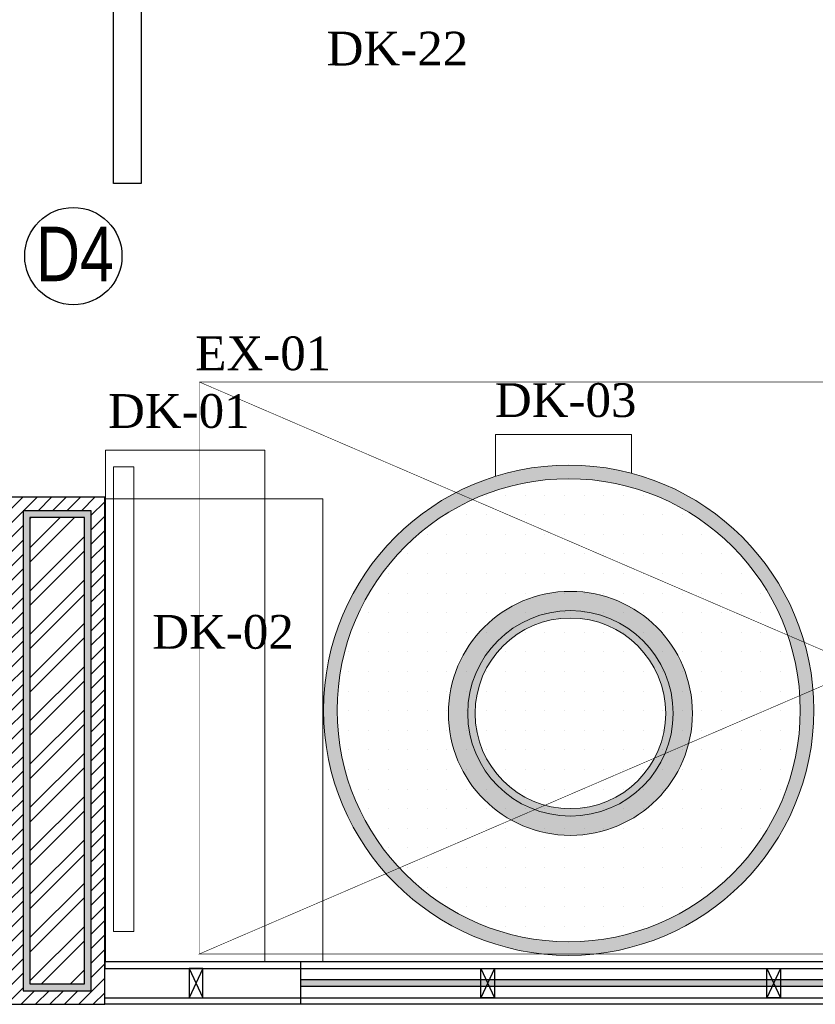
# Model space of a CAD drawing. Extents: x 3940905 to 4145695, y 925352 to 1109797.
# Tile 625 of 656: x 4032778 to 4034239, y 1094633 to 1096441. Entities that reach past the tile are written whole.
import ezdxf

# ---------------------------------------------------------------- set-up
doc = ezdxf.new("R2010")
doc.units = 0
doc.header["$LTSCALE"] = 750
doc.header["$MEASUREMENT"] = 0
doc.linetypes.add('DASHED', pattern=[0.75, 0.5, -0.25])
doc.layers.add('CIVIL WALLS', color=7, linetype='CONTINUOUS', lineweight=30)
doc.layers.add('CKD Equipments', color=252, linetype='CONTINUOUS', lineweight=0)
for name, color, linetype in [('CKD-Hood', 1, 'CONTINUOUS'), ('DOOR', 44, 'CONTINUOUS'), ('GLASS', 5, 'CONTINUOUS'), ('PARTITION', 16, 'CONTINUOUS'), ('PDF_A - TEXT', 7, 'CONTINUOUS'), ('S-Hatch_8', 7, 'CONTINUOUS')]:
    doc.layers.add(name, color=color, linetype=linetype)
doc.styles.add('ARA-30', font='arial.ttf', dxfattribs={"width": 0.8, "height": 150})
doc.styles.add('CKD_Dimension Text', font='BOOKOS.TTF')

msp = doc.modelspace()

# ---------------------------------------------------------------- hatches: boundary and pattern name
at = {"layer": 'CIVIL WALLS', "true_color": 0x136734}
h = msp.add_hatch(dxfattribs=at)
h.set_pattern_fill('AR-CONC', color=116, scale=3)
h.set_pattern_definition([(50, (55598.317, 54286.193), (21.51780548, -1.88256405), [2.25, -24.75]), (355, (55598.317, 54286.193), (-4.16254001, 22.56576401), [1.8, -19.8]), (100.45144446, (55600.11, 54286.036), (17.3552654, 20.68319973), [1.91220576, -21.03426336]), (46.1842, (55598.317, 54292.193), (32.01723992, -4.96557842), [3.375, -37.125]), (96.6356355, (55600.985, 54291.78), (28.03985837, 29.22355802), [2.86831026, -31.5514128]), (351.184164, (55598.317, 54292.193), (28.03985835, 29.223558), [2.7, -29.70000003]), (21, (55601.317, 54290.693), (17.90721156, -12.07856672), [2.25, -24.75]), (326, (55601.317, 54290.693), (7.29945996, 21.75450135), [1.8, -19.8]), (71.45144474, (55602.81, 54289.687), (25.2066713, 9.67593458), [1.9122057, -21.03426336]), (37.5, (55598.317, 54286.193), (0.36479566, 9.986815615), [0, -19.56, 0, -20.1, 0, -19.875]), (7.5, (55598.317, 54286.193), (7.892086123, 11.832351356), [0, -11.46, 0, -19.11, 0, -7.575]), (327.5, (55591.627, 54286.193), (16.014673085, -0.676646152), [0, -7.5, 0, -23.4, 0, -31.05]), (317.5, (55588.627, 54286.193), (17.49558508, 3.00314947), [0, -9.75, 0, -15.54, 0, -22.05])])
h.paths.add_polyline_path([(4036035.8, 1097319.3), (4036035.8, 1097207), (4032897.2, 1097207), (4032897.2, 1096501), (4032797.2, 1096501), (4032797.2, 1097307), (4035436.8, 1097307), (4035436.8, 1097319.5)])
h.paths.add_polyline_path([(4036035.8, 1097307), (4036035.8, 1097194.5), (4032909.7, 1097194.5), (4032909.7, 1096488.5), (4032784.7, 1096488.5), (4032784.7, 1097319.5), (4035556.8, 1097319.5), (4035556.8, 1097307)])
h.paths.add_polyline_path([(4032897.2, 1095527), (4032797.2, 1095527), (4032797.2, 1094670.8), (4032897.2, 1094670.8)], flags=16)
h.paths.add_polyline_path([(4032909.7, 1095539.5), (4032784.7, 1095539.5), (4032784.7, 1094658.3), (4032909.7, 1094658.3)])
at = {"layer": 'CKD Equipments', "ltscale": 0.25}
h = msp.add_hatch(color=42, dxfattribs=at)
h.dxf.hatch_style = 1
edge = h.paths.add_edge_path()
edge.add_arc((4033786.3, 1095173.2), 450, 0, 360)
edge = h.paths.add_edge_path(flags=16)
edge.add_arc((4033786.3, 1095173.2), 425, 0, 360)
at = {"layer": 'CKD Equipments', "true_color": 0xff0000}
h = msp.add_hatch(color=1, dxfattribs=at)
edge = h.paths.add_edge_path()
edge.add_arc((4033789.4, 1095167.5), 188.6, -270, 90, ccw=False)
edge = h.paths.add_edge_path()
edge.add_arc((4033789.4, 1095167.5), 175, -270, 90, ccw=False)
edge = h.paths.add_edge_path()
edge.add_arc((4033789.4, 1095167.5), 224, -270, 90, ccw=False)
edge = h.paths.add_edge_path()
edge.add_arc((4033789.4, 1095167.5), 175, -270, 90, ccw=False)
at = {"layer": 'CKD Equipments', "true_color": 0x636466}
h = msp.add_hatch(color=251, dxfattribs=at)
edge = h.paths.add_edge_path(flags=16)
edge.add_arc((4033789.4, 1095167.5), 175, -270, 90, ccw=False)
edge = h.paths.add_edge_path()
edge.add_arc((4033789.4, 1095167.5), 188.6, -270, 90, ccw=False)
at = {"layer": 'GLASS'}
h = msp.add_hatch(color=5, dxfattribs=at)
h.dxf.hatch_style = 1
h.paths.add_polyline_path([(4035436.8, 1094666.3), (4035436.8, 1094678.3), (4033294.2, 1094678.3), (4033294.2, 1094666.3)])
h.paths.add_polyline_path([(4035556.8, 1094678.3), (4035556.8, 1094666.3), (4035602.9, 1094666.3), (4035602.9, 1095108), (4036413.8, 1095108), (4036413.8, 1094666.3), (4038244.9, 1094666.3), (4038245.1, 1095146.5), (4039035.8, 1095146.5), (4039035.8, 1095158.5), (4038233.1, 1095158.5), (4038232.9, 1094678.3), (4036425.8, 1094678.3), (4036425.8, 1095120), (4035590.9, 1095120), (4035590.9, 1094678.3)])
at = {"layer": 'S-Hatch_8'}
h = msp.add_hatch(dxfattribs=at)
h.set_pattern_fill('ANSI31', color=6, scale=150)
h.set_pattern_definition([(45, (55598.317, 54286.193), (-13.25825215, 13.25825215), [])])
h.paths.add_polyline_path([(4032909.7, 1095539.5), (4032784.7, 1095539.5), (4032784.7, 1094658.3), (4032909.7, 1094658.3)], flags=16)
h.paths.add_polyline_path([(4032934.7, 1095564.5), (4032759.7, 1095564.5), (4032759.7, 1094633.3), (4032934.7, 1094633.3)])
h.paths.add_polyline_path([(4036035.8, 1097319.5), (4036035.8, 1097194.5), (4032909.7, 1097194.5), (4032909.7, 1096488.5), (4032784.7, 1096488.5), (4032784.7, 1097319.5)], flags=16)
h.paths.add_polyline_path([(4039335.7, 1096589), (4040987, 1096589), (4040987, 1096464), (4039335.7, 1096464)], flags=17)
h.paths.add_polyline_path([(4039335.7, 1096614), (4041012, 1096614), (4041012, 1096439), (4039335.7, 1096439)])
h.paths.add_polyline_path([(4040862, 1095258.7), (4040862, 1095689), (4040987, 1095689), (4040987, 1095258.7), (4042012, 1095258.7), (4042012, 1095133.6), (4039635.8, 1095133.6), (4039635.8, 1095258.7)], flags=16)
h.paths.add_polyline_path([(4040837, 1095283.6), (4040837, 1095689), (4041012, 1095689), (4041012, 1095283.6), (4042037, 1095283.6), (4042037, 1095108.6), (4039635.8, 1095108.6), (4039635.8, 1095283.6)])
h.paths.add_polyline_path([(4044826.6, 1095744.1), (4044825.1, 1098019.7), (4044714.1, 1098019.4), (4044714.1, 1096994.4), (4043387, 1096994.4), (4043387, 1098078.4), (4043262, 1098078.4), (4043262, 1094831.4), (4043387, 1094831.4), (4043387, 1096869.4), (4044714.1, 1096869.4), (4044714.1, 1095868.9), (4044186.9, 1095868.9), (4044186.9, 1095743.9)], flags=17)
h.paths.add_polyline_path([(4044825, 1098044.4), (4044689.1, 1098044.4), (4044689.1, 1097019.4), (4043412, 1097019.4), (4043412, 1098103.4), (4043237, 1098103.4), (4043237, 1094806.4), (4043412, 1094806.4), (4043412, 1096844.4), (4044689.1, 1096844.4), (4044689.1, 1095893.9), (4044161.9, 1095893.9), (4044161.9, 1095718.9), (4044826.6, 1095719.4)])
h.paths.add_polyline_path([(4043387, 1099092.3), (4043753.6, 1099092.3), (4043753.6, 1099217.3), (4043263.4, 1099217.3), (4043263.4, 1098878.4), (4043387, 1098878.4)], flags=16)
h.paths.add_polyline_path([(4043412, 1099067.3), (4043753.6, 1099067.3), (4043753.6, 1099242.3), (4043236.9, 1099242.3), (4043237, 1098853.4), (4043412, 1098853.4)])
h.paths.add_polyline_path([(4041381.5, 1099092.3), (4041381.5, 1102053.4), (4041506.5, 1102053.4), (4041506.5, 1099217.3), (4042311.1, 1099217.3), (4042311.1, 1099092.3)], flags=16)
h.paths.add_polyline_path([(4041356.5, 1099067.3), (4041356.5, 1102078.4), (4041531.5, 1102078.4), (4041531.5, 1099242.3), (4042336.1, 1099242.3), (4042336.1, 1099067.3)])
h.paths.add_polyline_path([(4035556.8, 1097344.5), (4035556.8, 1097319.5), (4035436.8, 1097319.5), (4035436.8, 1097344.5), (4032759.7, 1097344.5), (4032759.7, 1096463.5), (4032934.7, 1096463.5), (4032934.7, 1097169.5), (4036035.8, 1097168.9), (4036035.8, 1097344.5)])
at = {"layer": 'S-Hatch_8', "true_color": 0x636466}
h = msp.add_hatch(dxfattribs=at)
h.set_pattern_fill('ANSI32', color=251, scale=150)
h.set_pattern_definition([(45, (55598.317, 54286.193), (-39.77475644, 39.77475644), []), (45, (55624.834, 54286.193), (-39.77475644, 39.77475644), [])])
h.paths.add_polyline_path([(4032897.2, 1095527), (4032797.2, 1095527), (4032797.2, 1094670.8), (4032897.2, 1094670.8)])

# ---------------------------------------------------------------- linework, layer by layer
at = {"layer": 'CIVIL WALLS', "color": 6, "elevation": -7.6}
msp.add_lwpolyline([(4032934.7, 1095564.5), (4032759.7, 1095564.5), (4032759.7, 1094633.3), (4032934.7, 1094633.3)], close=True, dxfattribs=at)
at = {"layer": 'CIVIL WALLS', "color": 116, "true_color": 0x136734, "elevation": -7.6}
msp.add_lwpolyline([(4032909.7, 1095539.5), (4032784.7, 1095539.5), (4032784.7, 1094658.3), (4032909.7, 1094658.3)], close=True, dxfattribs=at)
at = {"layer": 'CIVIL WALLS', "elevation": -7.6}
msp.add_lwpolyline([(4032897.2, 1095527), (4032797.2, 1095527), (4032797.2, 1094670.8), (4032897.2, 1094670.8)], close=True, dxfattribs=at)
at = {"layer": 'CKD Equipments'}
for p, q in [((4033652, 1095602.7, -7.6), (4033652, 1095679.5, -7.6)), ((4033652, 1095679.5, -7.6), (4033901.7, 1095679.5, -7.6)), ((4033901.7, 1095679.5, -7.6), (4033901.7, 1095608.2, -7.6)), ((4032934.7, 1095561.2, -7.6), (4032934.7, 1094711.2, -7.6)), ((4033334.7, 1095561.2, -7.6), (4032934.7, 1095561.2, -7.6)), ((4033334.7, 1094711.2, -7.6), (4033334.7, 1095561.2, -7.6)), ((4032934.7, 1094711.2, -7.6), (4033334.7, 1094711.2, -7.6))]:
    msp.add_line(p, q, dxfattribs=at)
at = {"layer": 'CKD Equipments', "color": 74}
for p, q in [((4032936.1, 1094711.2, -7.6), (4032936.1, 1095650.5, -7.6)), ((4032936.1, 1095650.5, -7.6), (4033228.7, 1095650.5, -7.6)), ((4033228.7, 1095650.5, -7.6), (4033228.7, 1094711.2, -7.6)), ((4032950.9, 1095620, -7.6), (4032950.9, 1094766.7, -7.6)), ((4032988, 1095620, -7.6), (4032950.9, 1095620, -7.6)), ((4032988, 1094766.7, -7.6), (4032988, 1095620, -7.6)), ((4032950.9, 1094766.7, -7.6), (4032988, 1094766.7, -7.6)), ((4033228.7, 1094711.2, -7.6), (4032936.1, 1094711.2, -7.6))]:
    msp.add_line(p, q, dxfattribs=at)
at = {"layer": 'CKD Equipments', "color": 7, "linetype": 'Continuous'}
for p, q in [((4033634.7, 1095568.3, -7.6), (4033634.7, 1095568.3, -7.6)), ((4033670.7, 1095568.3, -7.6), (4033670.7, 1095568.3, -7.6)), ((4033706.7, 1095568.3, -7.6), (4033706.7, 1095568.3, -7.6)), ((4033742.7, 1095568.3, -7.6), (4033742.7, 1095568.3, -7.6)), ((4033778.7, 1095568.3, -7.6), (4033778.7, 1095568.3, -7.6)), ((4033814.7, 1095568.3, -7.6), (4033814.7, 1095568.3, -7.6)), ((4033850.7, 1095568.3, -7.6), (4033850.7, 1095568.3, -7.6)), ((4033886.7, 1095568.3, -7.6), (4033886.7, 1095568.3, -7.6)), ((4033922.7, 1095568.3, -7.6), (4033922.7, 1095568.3, -7.6)), ((4033562.7, 1095532.3, -7.6), (4033562.7, 1095532.3, -7.6)), ((4033598.7, 1095532.3, -7.6), (4033598.7, 1095532.3, -7.6)), ((4033634.7, 1095532.3, -7.6), (4033634.7, 1095532.3, -7.6)), ((4033670.7, 1095532.3, -7.6), (4033670.7, 1095532.3, -7.6)), ((4033706.7, 1095532.3, -7.6), (4033706.7, 1095532.3, -7.6)), ((4033742.7, 1095532.3, -7.6), (4033742.7, 1095532.3, -7.6)), ((4033778.7, 1095532.3, -7.6), (4033778.7, 1095532.3, -7.6)), ((4033814.7, 1095532.3, -7.6), (4033814.7, 1095532.3, -7.6)), ((4033850.7, 1095532.3, -7.6), (4033850.7, 1095532.3, -7.6)), ((4033886.7, 1095532.3, -7.6), (4033886.7, 1095532.3, -7.6)), ((4033922.7, 1095532.3, -7.6), (4033922.7, 1095532.3, -7.6)), ((4033958.7, 1095532.3, -7.6), (4033958.7, 1095532.3, -7.6)), ((4033994.7, 1095532.3, -7.6), (4033994.7, 1095532.3, -7.6)), ((4033526.7, 1095496.3, -7.6), (4033526.7, 1095496.3, -7.6)), ((4033562.7, 1095496.3, -7.6), (4033562.7, 1095496.3, -7.6)), ((4033598.7, 1095496.3, -7.6), (4033598.7, 1095496.3, -7.6)), ((4033634.7, 1095496.3, -7.6), (4033634.7, 1095496.3, -7.6)), ((4033670.7, 1095496.3, -7.6), (4033670.7, 1095496.3, -7.6)), ((4033706.7, 1095496.3, -7.6), (4033706.7, 1095496.3, -7.6)), ((4033742.7, 1095496.3, -7.6), (4033742.7, 1095496.3, -7.6)), ((4033778.7, 1095496.3, -7.6), (4033778.7, 1095496.3, -7.6)), ((4033814.7, 1095496.3, -7.6), (4033814.7, 1095496.3, -7.6)), ((4033850.7, 1095496.3, -7.6), (4033850.7, 1095496.3, -7.6)), ((4033886.7, 1095496.3, -7.6), (4033886.7, 1095496.3, -7.6)), ((4033922.7, 1095496.3, -7.6), (4033922.7, 1095496.3, -7.6)), ((4033958.7, 1095496.3, -7.6), (4033958.7, 1095496.3, -7.6)), ((4033994.7, 1095496.3, -7.6), (4033994.7, 1095496.3, -7.6)), ((4034030.7, 1095496.3, -7.6), (4034030.7, 1095496.3, -7.6)), ((4033490.7, 1095460.3, -7.6), (4033490.7, 1095460.3, -7.6)), ((4033526.7, 1095460.3, -7.6), (4033526.7, 1095460.3, -7.6)), ((4033562.7, 1095460.3, -7.6), (4033562.7, 1095460.3, -7.6)), ((4033598.7, 1095460.3, -7.6), (4033598.7, 1095460.3, -7.6)), ((4033634.7, 1095460.3, -7.6), (4033634.7, 1095460.3, -7.6)), ((4033670.7, 1095460.3, -7.6), (4033670.7, 1095460.3, -7.6)), ((4033706.7, 1095460.3, -7.6), (4033706.7, 1095460.3, -7.6)), ((4033742.7, 1095460.3, -7.6), (4033742.7, 1095460.3, -7.6)), ((4033778.7, 1095460.3, -7.6), (4033778.7, 1095460.3, -7.6)), ((4033814.7, 1095460.3, -7.6), (4033814.7, 1095460.3, -7.6)), ((4033850.7, 1095460.3, -7.6), (4033850.7, 1095460.3, -7.6)), ((4033886.7, 1095460.3, -7.6), (4033886.7, 1095460.3, -7.6)), ((4033922.7, 1095460.3, -7.6), (4033922.7, 1095460.3, -7.6)), ((4033958.7, 1095460.3, -7.6), (4033958.7, 1095460.3, -7.6)), ((4033994.7, 1095460.3, -7.6), (4033994.7, 1095460.3, -7.6)), ((4034030.7, 1095460.3, -7.6), (4034030.7, 1095460.3, -7.6)), ((4034066.7, 1095460.3, -7.6), (4034066.7, 1095460.3, -7.6)), ((4033454.7, 1095424.3, -7.6), (4033454.7, 1095424.3, -7.6)), ((4033490.7, 1095424.3, -7.6), (4033490.7, 1095424.3, -7.6)), ((4033526.7, 1095424.3, -7.6), (4033526.7, 1095424.3, -7.6)), ((4033562.7, 1095424.3, -7.6), (4033562.7, 1095424.3, -7.6)), ((4033598.7, 1095424.3, -7.6), (4033598.7, 1095424.3, -7.6)), ((4033634.7, 1095424.3, -7.6), (4033634.7, 1095424.3, -7.6)), ((4033670.7, 1095424.3, -7.6), (4033670.7, 1095424.3, -7.6)), ((4033706.7, 1095424.3, -7.6), (4033706.7, 1095424.3, -7.6)), ((4033742.7, 1095424.3, -7.6), (4033742.7, 1095424.3, -7.6)), ((4033778.7, 1095424.3, -7.6), (4033778.7, 1095424.3, -7.6)), ((4033814.7, 1095424.3, -7.6), (4033814.7, 1095424.3, -7.6)), ((4033850.7, 1095424.3, -7.6), (4033850.7, 1095424.3, -7.6)), ((4033886.7, 1095424.3, -7.6), (4033886.7, 1095424.3, -7.6)), ((4033922.7, 1095424.3, -7.6), (4033922.7, 1095424.3, -7.6)), ((4033958.7, 1095424.3, -7.6), (4033958.7, 1095424.3, -7.6)), ((4033994.7, 1095424.3, -7.6), (4033994.7, 1095424.3, -7.6)), ((4034030.7, 1095424.3, -7.6), (4034030.7, 1095424.3, -7.6)), ((4034066.7, 1095424.3, -7.6), (4034066.7, 1095424.3, -7.6)), ((4034102.7, 1095424.3, -7.6), (4034102.7, 1095424.3, -7.6)), ((4033454.7, 1095388.3, -7.6), (4033454.7, 1095388.3, -7.6)), ((4033490.7, 1095388.3, -7.6), (4033490.7, 1095388.3, -7.6)), ((4033526.7, 1095388.3, -7.6), (4033526.7, 1095388.3, -7.6)), ((4033562.7, 1095388.3, -7.6), (4033562.7, 1095388.3, -7.6)), ((4033598.7, 1095388.3, -7.6), (4033598.7, 1095388.3, -7.6)), ((4033634.7, 1095388.3, -7.6), (4033634.7, 1095388.3, -7.6)), ((4033670.7, 1095388.3, -7.6), (4033670.7, 1095388.3, -7.6)), ((4033706.7, 1095388.3, -7.6), (4033706.7, 1095388.3, -7.6)), ((4033742.7, 1095388.3, -7.6), (4033742.7, 1095388.3, -7.6)), ((4033778.7, 1095388.3, -7.6), (4033778.7, 1095388.3, -7.6)), ((4033814.7, 1095388.3, -7.6), (4033814.7, 1095388.3, -7.6)), ((4033850.7, 1095388.3, -7.6), (4033850.7, 1095388.3, -7.6)), ((4033886.7, 1095388.3, -7.6), (4033886.7, 1095388.3, -7.6)), ((4033922.7, 1095388.3, -7.6), (4033922.7, 1095388.3, -7.6)), ((4033958.7, 1095388.3, -7.6), (4033958.7, 1095388.3, -7.6)), ((4033994.7, 1095388.3, -7.6), (4033994.7, 1095388.3, -7.6)), ((4034030.7, 1095388.3, -7.6), (4034030.7, 1095388.3, -7.6)), ((4034066.7, 1095388.3, -7.6), (4034066.7, 1095388.3, -7.6)), ((4034102.7, 1095388.3, -7.6), (4034102.7, 1095388.3, -7.6)), ((4034138.7, 1095388.3, -7.6), (4034138.7, 1095388.3, -7.6)), ((4033418.7, 1095352.3, -7.6), (4033418.7, 1095352.3, -7.6)), ((4033454.7, 1095352.3, -7.6), (4033454.7, 1095352.3, -7.6)), ((4033490.7, 1095352.3, -7.6), (4033490.7, 1095352.3, -7.6)), ((4033526.7, 1095352.3, -7.6), (4033526.7, 1095352.3, -7.6)), ((4033562.7, 1095352.3, -7.6), (4033562.7, 1095352.3, -7.6)), ((4033598.7, 1095352.3, -7.6), (4033598.7, 1095352.3, -7.6)), ((4033634.7, 1095352.3, -7.6), (4033634.7, 1095352.3, -7.6)), ((4033670.7, 1095352.3, -7.6), (4033670.7, 1095352.3, -7.6)), ((4033706.7, 1095352.3, -7.6), (4033706.7, 1095352.3, -7.6)), ((4033742.7, 1095352.3, -7.6), (4033742.7, 1095352.3, -7.6)), ((4033778.7, 1095352.3, -7.6), (4033778.7, 1095352.3, -7.6)), ((4033814.7, 1095352.3, -7.6), (4033814.7, 1095352.3, -7.6)), ((4033850.7, 1095352.3, -7.6), (4033850.7, 1095352.3, -7.6)), ((4033886.7, 1095352.3, -7.6), (4033886.7, 1095352.3, -7.6)), ((4033922.7, 1095352.3, -7.6), (4033922.7, 1095352.3, -7.6)), ((4033958.7, 1095352.3, -7.6), (4033958.7, 1095352.3, -7.6)), ((4033994.7, 1095352.3, -7.6), (4033994.7, 1095352.3, -7.6)), ((4034030.7, 1095352.3, -7.6), (4034030.7, 1095352.3, -7.6)), ((4034066.7, 1095352.3, -7.6), (4034066.7, 1095352.3, -7.6)), ((4034102.7, 1095352.3, -7.6), (4034102.7, 1095352.3, -7.6)), ((4034138.7, 1095352.3, -7.6), (4034138.7, 1095352.3, -7.6)), ((4033418.7, 1095316.3, -7.6), (4033418.7, 1095316.3, -7.6)), ((4033454.7, 1095316.3, -7.6), (4033454.7, 1095316.3, -7.6)), ((4033490.7, 1095316.3, -7.6), (4033490.7, 1095316.3, -7.6)), ((4033526.7, 1095316.3, -7.6), (4033526.7, 1095316.3, -7.6)), ((4033562.7, 1095316.3, -7.6), (4033562.7, 1095316.3, -7.6)), ((4033598.7, 1095316.3, -7.6), (4033598.7, 1095316.3, -7.6)), ((4033634.7, 1095316.3, -7.6), (4033634.7, 1095316.3, -7.6)), ((4033670.7, 1095316.3, -7.6), (4033670.7, 1095316.3, -7.6)), ((4033706.7, 1095316.3, -7.6), (4033706.7, 1095316.3, -7.6)), ((4033742.7, 1095316.3, -7.6), (4033742.7, 1095316.3, -7.6)), ((4033778.7, 1095316.3, -7.6), (4033778.7, 1095316.3, -7.6)), ((4033814.7, 1095316.3, -7.6), (4033814.7, 1095316.3, -7.6)), ((4033850.7, 1095316.3, -7.6), (4033850.7, 1095316.3, -7.6)), ((4033886.7, 1095316.3, -7.6), (4033886.7, 1095316.3, -7.6)), ((4033922.7, 1095316.3, -7.6), (4033922.7, 1095316.3, -7.6)), ((4033958.7, 1095316.3, -7.6), (4033958.7, 1095316.3, -7.6)), ((4033994.7, 1095316.3, -7.6), (4033994.7, 1095316.3, -7.6)), ((4034030.7, 1095316.3, -7.6), (4034030.7, 1095316.3, -7.6)), ((4034066.7, 1095316.3, -7.6), (4034066.7, 1095316.3, -7.6)), ((4034102.7, 1095316.3, -7.6), (4034102.7, 1095316.3, -7.6)), ((4034138.7, 1095316.3, -7.6), (4034138.7, 1095316.3, -7.6)), ((4034174.7, 1095316.3, -7.6), (4034174.7, 1095316.3, -7.6)), ((4033382.7, 1095280.3, -7.6), (4033382.7, 1095280.3, -7.6)), ((4033418.7, 1095280.3, -7.6), (4033418.7, 1095280.3, -7.6)), ((4033454.7, 1095280.3, -7.6), (4033454.7, 1095280.3, -7.6)), ((4033490.7, 1095280.3, -7.6), (4033490.7, 1095280.3, -7.6)), ((4033526.7, 1095280.3, -7.6), (4033526.7, 1095280.3, -7.6)), ((4033562.7, 1095280.3, -7.6), (4033562.7, 1095280.3, -7.6)), ((4033598.7, 1095280.3, -7.6), (4033598.7, 1095280.3, -7.6)), ((4033634.7, 1095280.3, -7.6), (4033634.7, 1095280.3, -7.6)), ((4033670.7, 1095280.3, -7.6), (4033670.7, 1095280.3, -7.6)), ((4033706.7, 1095280.3, -7.6), (4033706.7, 1095280.3, -7.6)), ((4033742.7, 1095280.3, -7.6), (4033742.7, 1095280.3, -7.6)), ((4033778.7, 1095280.3, -7.6), (4033778.7, 1095280.3, -7.6)), ((4033814.7, 1095280.3, -7.6), (4033814.7, 1095280.3, -7.6)), ((4033850.7, 1095280.3, -7.6), (4033850.7, 1095280.3, -7.6)), ((4033886.7, 1095280.3, -7.6), (4033886.7, 1095280.3, -7.6)), ((4033922.7, 1095280.3, -7.6), (4033922.7, 1095280.3, -7.6)), ((4033958.7, 1095280.3, -7.6), (4033958.7, 1095280.3, -7.6)), ((4033994.7, 1095280.3, -7.6), (4033994.7, 1095280.3, -7.6)), ((4034030.7, 1095280.3, -7.6), (4034030.7, 1095280.3, -7.6)), ((4034066.7, 1095280.3, -7.6), (4034066.7, 1095280.3, -7.6)), ((4034102.7, 1095280.3, -7.6), (4034102.7, 1095280.3, -7.6)), ((4034138.7, 1095280.3, -7.6), (4034138.7, 1095280.3, -7.6)), ((4034174.7, 1095280.3, -7.6), (4034174.7, 1095280.3, -7.6)), ((4033382.7, 1095244.3, -7.6), (4033382.7, 1095244.3, -7.6)), ((4033418.7, 1095244.3, -7.6), (4033418.7, 1095244.3, -7.6)), ((4033454.7, 1095244.3, -7.6), (4033454.7, 1095244.3, -7.6)), ((4033490.7, 1095244.3, -7.6), (4033490.7, 1095244.3, -7.6)), ((4033526.7, 1095244.3, -7.6), (4033526.7, 1095244.3, -7.6)), ((4033562.7, 1095244.3, -7.6), (4033562.7, 1095244.3, -7.6)), ((4033598.7, 1095244.3, -7.6), (4033598.7, 1095244.3, -7.6)), ((4033634.7, 1095244.3, -7.6), (4033634.7, 1095244.3, -7.6)), ((4033670.7, 1095244.3, -7.6), (4033670.7, 1095244.3, -7.6)), ((4033706.7, 1095244.3, -7.6), (4033706.7, 1095244.3, -7.6)), ((4033742.7, 1095244.3, -7.6), (4033742.7, 1095244.3, -7.6)), ((4033778.7, 1095244.3, -7.6), (4033778.7, 1095244.3, -7.6)), ((4033814.7, 1095244.3, -7.6), (4033814.7, 1095244.3, -7.6)), ((4033850.7, 1095244.3, -7.6), (4033850.7, 1095244.3, -7.6)), ((4033886.7, 1095244.3, -7.6), (4033886.7, 1095244.3, -7.6)), ((4033922.7, 1095244.3, -7.6), (4033922.7, 1095244.3, -7.6)), ((4033958.7, 1095244.3, -7.6), (4033958.7, 1095244.3, -7.6)), ((4033994.7, 1095244.3, -7.6), (4033994.7, 1095244.3, -7.6)), ((4034030.7, 1095244.3, -7.6), (4034030.7, 1095244.3, -7.6)), ((4034066.7, 1095244.3, -7.6), (4034066.7, 1095244.3, -7.6)), ((4034102.7, 1095244.3, -7.6), (4034102.7, 1095244.3, -7.6)), ((4034138.7, 1095244.3, -7.6), (4034138.7, 1095244.3, -7.6)), ((4034174.7, 1095244.3, -7.6), (4034174.7, 1095244.3, -7.6)), ((4033382.7, 1095208.3, -7.6), (4033382.7, 1095208.3, -7.6)), ((4033418.7, 1095208.3, -7.6), (4033418.7, 1095208.3, -7.6)), ((4033454.7, 1095208.3, -7.6), (4033454.7, 1095208.3, -7.6)), ((4033490.7, 1095208.3, -7.6), (4033490.7, 1095208.3, -7.6)), ((4033526.7, 1095208.3, -7.6), (4033526.7, 1095208.3, -7.6)), ((4033562.7, 1095208.3, -7.6), (4033562.7, 1095208.3, -7.6)), ((4033598.7, 1095208.3, -7.6), (4033598.7, 1095208.3, -7.6)), ((4033634.7, 1095208.3, -7.6), (4033634.7, 1095208.3, -7.6)), ((4033670.7, 1095208.3, -7.6), (4033670.7, 1095208.3, -7.6)), ((4033706.7, 1095208.3, -7.6), (4033706.7, 1095208.3, -7.6)), ((4033742.7, 1095208.3, -7.6), (4033742.7, 1095208.3, -7.6)), ((4033778.7, 1095208.3, -7.6), (4033778.7, 1095208.3, -7.6)), ((4033814.7, 1095208.3, -7.6), (4033814.7, 1095208.3, -7.6)), ((4033850.7, 1095208.3, -7.6), (4033850.7, 1095208.3, -7.6)), ((4033886.7, 1095208.3, -7.6), (4033886.7, 1095208.3, -7.6)), ((4033922.7, 1095208.3, -7.6), (4033922.7, 1095208.3, -7.6)), ((4033958.7, 1095208.3, -7.6), (4033958.7, 1095208.3, -7.6)), ((4033994.7, 1095208.3, -7.6), (4033994.7, 1095208.3, -7.6)), ((4034030.7, 1095208.3, -7.6), (4034030.7, 1095208.3, -7.6)), ((4034066.7, 1095208.3, -7.6), (4034066.7, 1095208.3, -7.6)), ((4034102.7, 1095208.3, -7.6), (4034102.7, 1095208.3, -7.6)), ((4034138.7, 1095208.3, -7.6), (4034138.7, 1095208.3, -7.6)), ((4034174.7, 1095208.3, -7.6), (4034174.7, 1095208.3, -7.6)), ((4033382.7, 1095172.3, -7.6), (4033382.7, 1095172.3, -7.6)), ((4033418.7, 1095172.3, -7.6), (4033418.7, 1095172.3, -7.6)), ((4033454.7, 1095172.3, -7.6), (4033454.7, 1095172.3, -7.6)), ((4033490.7, 1095172.3, -7.6), (4033490.7, 1095172.3, -7.6)), ((4033526.7, 1095172.3, -7.6), (4033526.7, 1095172.3, -7.6)), ((4033562.7, 1095172.3, -7.6), (4033562.7, 1095172.3, -7.6)), ((4033598.7, 1095172.3, -7.6), (4033598.7, 1095172.3, -7.6)), ((4033634.7, 1095172.3, -7.6), (4033634.7, 1095172.3, -7.6)), ((4033670.7, 1095172.3, -7.6), (4033670.7, 1095172.3, -7.6)), ((4033706.7, 1095172.3, -7.6), (4033706.7, 1095172.3, -7.6)), ((4033742.7, 1095172.3, -7.6), (4033742.7, 1095172.3, -7.6)), ((4033778.7, 1095172.3, -7.6), (4033778.7, 1095172.3, -7.6)), ((4033814.7, 1095172.3, -7.6), (4033814.7, 1095172.3, -7.6)), ((4033850.7, 1095172.3, -7.6), (4033850.7, 1095172.3, -7.6)), ((4033886.7, 1095172.3, -7.6), (4033886.7, 1095172.3, -7.6)), ((4033922.7, 1095172.3, -7.6), (4033922.7, 1095172.3, -7.6)), ((4033958.7, 1095172.3, -7.6), (4033958.7, 1095172.3, -7.6)), ((4033994.7, 1095172.3, -7.6), (4033994.7, 1095172.3, -7.6)), ((4034030.7, 1095172.3, -7.6), (4034030.7, 1095172.3, -7.6)), ((4034066.7, 1095172.3, -7.6), (4034066.7, 1095172.3, -7.6)), ((4034102.7, 1095172.3, -7.6), (4034102.7, 1095172.3, -7.6)), ((4034138.7, 1095172.3, -7.6), (4034138.7, 1095172.3, -7.6)), ((4034174.7, 1095172.3, -7.6), (4034174.7, 1095172.3, -7.6)), ((4034210.7, 1095172.3, -7.6), (4034210.7, 1095172.3, -7.6)), ((4033382.7, 1095136.3, -7.6), (4033382.7, 1095136.3, -7.6)), ((4033418.7, 1095136.3, -7.6), (4033418.7, 1095136.3, -7.6)), ((4033454.7, 1095136.3, -7.6), (4033454.7, 1095136.3, -7.6)), ((4033490.7, 1095136.3, -7.6), (4033490.7, 1095136.3, -7.6)), ((4033526.7, 1095136.3, -7.6), (4033526.7, 1095136.3, -7.6)), ((4033562.7, 1095136.3, -7.6), (4033562.7, 1095136.3, -7.6)), ((4033598.7, 1095136.3, -7.6), (4033598.7, 1095136.3, -7.6)), ((4033634.7, 1095136.3, -7.6), (4033634.7, 1095136.3, -7.6)), ((4033670.7, 1095136.3, -7.6), (4033670.7, 1095136.3, -7.6)), ((4033706.7, 1095136.3, -7.6), (4033706.7, 1095136.3, -7.6)), ((4033742.7, 1095136.3, -7.6), (4033742.7, 1095136.3, -7.6)), ((4033778.7, 1095136.3, -7.6), (4033778.7, 1095136.3, -7.6)), ((4033814.7, 1095136.3, -7.6), (4033814.7, 1095136.3, -7.6)), ((4033850.7, 1095136.3, -7.6), (4033850.7, 1095136.3, -7.6)), ((4033886.7, 1095136.3, -7.6), (4033886.7, 1095136.3, -7.6)), ((4033922.7, 1095136.3, -7.6), (4033922.7, 1095136.3, -7.6)), ((4033958.7, 1095136.3, -7.6), (4033958.7, 1095136.3, -7.6)), ((4033994.7, 1095136.3, -7.6), (4033994.7, 1095136.3, -7.6)), ((4034030.7, 1095136.3, -7.6), (4034030.7, 1095136.3, -7.6)), ((4034066.7, 1095136.3, -7.6), (4034066.7, 1095136.3, -7.6)), ((4034102.7, 1095136.3, -7.6), (4034102.7, 1095136.3, -7.6)), ((4034138.7, 1095136.3, -7.6), (4034138.7, 1095136.3, -7.6)), ((4034174.7, 1095136.3, -7.6), (4034174.7, 1095136.3, -7.6)), ((4033382.7, 1095100.3, -7.6), (4033382.7, 1095100.3, -7.6)), ((4033418.7, 1095100.3, -7.6), (4033418.7, 1095100.3, -7.6)), ((4033454.7, 1095100.3, -7.6), (4033454.7, 1095100.3, -7.6)), ((4033490.7, 1095100.3, -7.6), (4033490.7, 1095100.3, -7.6)), ((4033526.7, 1095100.3, -7.6), (4033526.7, 1095100.3, -7.6)), ((4033562.7, 1095100.3, -7.6), (4033562.7, 1095100.3, -7.6)), ((4033598.7, 1095100.3, -7.6), (4033598.7, 1095100.3, -7.6)), ((4033634.7, 1095100.3, -7.6), (4033634.7, 1095100.3, -7.6)), ((4033670.7, 1095100.3, -7.6), (4033670.7, 1095100.3, -7.6)), ((4033706.7, 1095100.3, -7.6), (4033706.7, 1095100.3, -7.6)), ((4033742.7, 1095100.3, -7.6), (4033742.7, 1095100.3, -7.6)), ((4033778.7, 1095100.3, -7.6), (4033778.7, 1095100.3, -7.6)), ((4033814.7, 1095100.3, -7.6), (4033814.7, 1095100.3, -7.6)), ((4033850.7, 1095100.3, -7.6), (4033850.7, 1095100.3, -7.6)), ((4033886.7, 1095100.3, -7.6), (4033886.7, 1095100.3, -7.6)), ((4033922.7, 1095100.3, -7.6), (4033922.7, 1095100.3, -7.6)), ((4033958.7, 1095100.3, -7.6), (4033958.7, 1095100.3, -7.6)), ((4033994.7, 1095100.3, -7.6), (4033994.7, 1095100.3, -7.6)), ((4034030.7, 1095100.3, -7.6), (4034030.7, 1095100.3, -7.6)), ((4034066.7, 1095100.3, -7.6), (4034066.7, 1095100.3, -7.6)), ((4034102.7, 1095100.3, -7.6), (4034102.7, 1095100.3, -7.6)), ((4034138.7, 1095100.3, -7.6), (4034138.7, 1095100.3, -7.6)), ((4034174.7, 1095100.3, -7.6), (4034174.7, 1095100.3, -7.6)), ((4033382.7, 1095064.3, -7.6), (4033382.7, 1095064.3, -7.6)), ((4033418.7, 1095064.3, -7.6), (4033418.7, 1095064.3, -7.6)), ((4033454.7, 1095064.3, -7.6), (4033454.7, 1095064.3, -7.6)), ((4033490.7, 1095064.3, -7.6), (4033490.7, 1095064.3, -7.6)), ((4033526.7, 1095064.3, -7.6), (4033526.7, 1095064.3, -7.6)), ((4033562.7, 1095064.3, -7.6), (4033562.7, 1095064.3, -7.6)), ((4033598.7, 1095064.3, -7.6), (4033598.7, 1095064.3, -7.6)), ((4033634.7, 1095064.3, -7.6), (4033634.7, 1095064.3, -7.6)), ((4033670.7, 1095064.3, -7.6), (4033670.7, 1095064.3, -7.6)), ((4033706.7, 1095064.3, -7.6), (4033706.7, 1095064.3, -7.6)), ((4033742.7, 1095064.3, -7.6), (4033742.7, 1095064.3, -7.6)), ((4033778.7, 1095064.3, -7.6), (4033778.7, 1095064.3, -7.6)), ((4033814.7, 1095064.3, -7.6), (4033814.7, 1095064.3, -7.6)), ((4033850.7, 1095064.3, -7.6), (4033850.7, 1095064.3, -7.6)), ((4033886.7, 1095064.3, -7.6), (4033886.7, 1095064.3, -7.6)), ((4033922.7, 1095064.3, -7.6), (4033922.7, 1095064.3, -7.6)), ((4033958.7, 1095064.3, -7.6), (4033958.7, 1095064.3, -7.6)), ((4033994.7, 1095064.3, -7.6), (4033994.7, 1095064.3, -7.6)), ((4034030.7, 1095064.3, -7.6), (4034030.7, 1095064.3, -7.6)), ((4034066.7, 1095064.3, -7.6), (4034066.7, 1095064.3, -7.6)), ((4034102.7, 1095064.3, -7.6), (4034102.7, 1095064.3, -7.6)), ((4034138.7, 1095064.3, -7.6), (4034138.7, 1095064.3, -7.6)), ((4034174.7, 1095064.3, -7.6), (4034174.7, 1095064.3, -7.6)), ((4033418.7, 1095028.3, -7.6), (4033418.7, 1095028.3, -7.6)), ((4033454.7, 1095028.3, -7.6), (4033454.7, 1095028.3, -7.6)), ((4033490.7, 1095028.3, -7.6), (4033490.7, 1095028.3, -7.6)), ((4033526.7, 1095028.3, -7.6), (4033526.7, 1095028.3, -7.6)), ((4033562.7, 1095028.3, -7.6), (4033562.7, 1095028.3, -7.6)), ((4033598.7, 1095028.3, -7.6), (4033598.7, 1095028.3, -7.6)), ((4033634.7, 1095028.3, -7.6), (4033634.7, 1095028.3, -7.6)), ((4033670.7, 1095028.3, -7.6), (4033670.7, 1095028.3, -7.6)), ((4033706.7, 1095028.3, -7.6), (4033706.7, 1095028.3, -7.6)), ((4033742.7, 1095028.3, -7.6), (4033742.7, 1095028.3, -7.6)), ((4033778.7, 1095028.3, -7.6), (4033778.7, 1095028.3, -7.6)), ((4033814.7, 1095028.3, -7.6), (4033814.7, 1095028.3, -7.6)), ((4033850.7, 1095028.3, -7.6), (4033850.7, 1095028.3, -7.6)), ((4033886.7, 1095028.3, -7.6), (4033886.7, 1095028.3, -7.6)), ((4033922.7, 1095028.3, -7.6), (4033922.7, 1095028.3, -7.6)), ((4033958.7, 1095028.3, -7.6), (4033958.7, 1095028.3, -7.6)), ((4033994.7, 1095028.3, -7.6), (4033994.7, 1095028.3, -7.6)), ((4034030.7, 1095028.3, -7.6), (4034030.7, 1095028.3, -7.6)), ((4034066.7, 1095028.3, -7.6), (4034066.7, 1095028.3, -7.6)), ((4034102.7, 1095028.3, -7.6), (4034102.7, 1095028.3, -7.6)), ((4034138.7, 1095028.3, -7.6), (4034138.7, 1095028.3, -7.6)), ((4034174.7, 1095028.3, -7.6), (4034174.7, 1095028.3, -7.6)), ((4033418.7, 1094992.3, -7.6), (4033418.7, 1094992.3, -7.6)), ((4033454.7, 1094992.3, -7.6), (4033454.7, 1094992.3, -7.6)), ((4033490.7, 1094992.3, -7.6), (4033490.7, 1094992.3, -7.6)), ((4033526.7, 1094992.3, -7.6), (4033526.7, 1094992.3, -7.6)), ((4033562.7, 1094992.3, -7.6), (4033562.7, 1094992.3, -7.6)), ((4033598.7, 1094992.3, -7.6), (4033598.7, 1094992.3, -7.6)), ((4033634.7, 1094992.3, -7.6), (4033634.7, 1094992.3, -7.6)), ((4033670.7, 1094992.3, -7.6), (4033670.7, 1094992.3, -7.6)), ((4033706.7, 1094992.3, -7.6), (4033706.7, 1094992.3, -7.6)), ((4033742.7, 1094992.3, -7.6), (4033742.7, 1094992.3, -7.6)), ((4033778.7, 1094992.3, -7.6), (4033778.7, 1094992.3, -7.6)), ((4033814.7, 1094992.3, -7.6), (4033814.7, 1094992.3, -7.6)), ((4033850.7, 1094992.3, -7.6), (4033850.7, 1094992.3, -7.6)), ((4033886.7, 1094992.3, -7.6), (4033886.7, 1094992.3, -7.6)), ((4033922.7, 1094992.3, -7.6), (4033922.7, 1094992.3, -7.6)), ((4033958.7, 1094992.3, -7.6), (4033958.7, 1094992.3, -7.6)), ((4033994.7, 1094992.3, -7.6), (4033994.7, 1094992.3, -7.6)), ((4034030.7, 1094992.3, -7.6), (4034030.7, 1094992.3, -7.6)), ((4034066.7, 1094992.3, -7.6), (4034066.7, 1094992.3, -7.6)), ((4034102.7, 1094992.3, -7.6), (4034102.7, 1094992.3, -7.6)), ((4034138.7, 1094992.3, -7.6), (4034138.7, 1094992.3, -7.6)), ((4033454.7, 1094956.3, -7.6), (4033454.7, 1094956.3, -7.6)), ((4033490.7, 1094956.3, -7.6), (4033490.7, 1094956.3, -7.6)), ((4033526.7, 1094956.3, -7.6), (4033526.7, 1094956.3, -7.6)), ((4033562.7, 1094956.3, -7.6), (4033562.7, 1094956.3, -7.6)), ((4033598.7, 1094956.3, -7.6), (4033598.7, 1094956.3, -7.6)), ((4033634.7, 1094956.3, -7.6), (4033634.7, 1094956.3, -7.6)), ((4033670.7, 1094956.3, -7.6), (4033670.7, 1094956.3, -7.6)), ((4033706.7, 1094956.3, -7.6), (4033706.7, 1094956.3, -7.6)), ((4033742.7, 1094956.3, -7.6), (4033742.7, 1094956.3, -7.6)), ((4033778.7, 1094956.3, -7.6), (4033778.7, 1094956.3, -7.6)), ((4033814.7, 1094956.3, -7.6), (4033814.7, 1094956.3, -7.6)), ((4033850.7, 1094956.3, -7.6), (4033850.7, 1094956.3, -7.6)), ((4033886.7, 1094956.3, -7.6), (4033886.7, 1094956.3, -7.6)), ((4033922.7, 1094956.3, -7.6), (4033922.7, 1094956.3, -7.6)), ((4033958.7, 1094956.3, -7.6), (4033958.7, 1094956.3, -7.6)), ((4033994.7, 1094956.3, -7.6), (4033994.7, 1094956.3, -7.6)), ((4034030.7, 1094956.3, -7.6), (4034030.7, 1094956.3, -7.6)), ((4034066.7, 1094956.3, -7.6), (4034066.7, 1094956.3, -7.6)), ((4034102.7, 1094956.3, -7.6), (4034102.7, 1094956.3, -7.6)), ((4034138.7, 1094956.3, -7.6), (4034138.7, 1094956.3, -7.6)), ((4033454.7, 1094920.3, -7.6), (4033454.7, 1094920.3, -7.6)), ((4033490.7, 1094920.3, -7.6), (4033490.7, 1094920.3, -7.6)), ((4033526.7, 1094920.3, -7.6), (4033526.7, 1094920.3, -7.6)), ((4033562.7, 1094920.3, -7.6), (4033562.7, 1094920.3, -7.6)), ((4033598.7, 1094920.3, -7.6), (4033598.7, 1094920.3, -7.6)), ((4033634.7, 1094920.3, -7.6), (4033634.7, 1094920.3, -7.6)), ((4033670.7, 1094920.3, -7.6), (4033670.7, 1094920.3, -7.6)), ((4033706.7, 1094920.3, -7.6), (4033706.7, 1094920.3, -7.6)), ((4033742.7, 1094920.3, -7.6), (4033742.7, 1094920.3, -7.6)), ((4033778.7, 1094920.3, -7.6), (4033778.7, 1094920.3, -7.6)), ((4033814.7, 1094920.3, -7.6), (4033814.7, 1094920.3, -7.6)), ((4033850.7, 1094920.3, -7.6), (4033850.7, 1094920.3, -7.6)), ((4033886.7, 1094920.3, -7.6), (4033886.7, 1094920.3, -7.6)), ((4033922.7, 1094920.3, -7.6), (4033922.7, 1094920.3, -7.6)), ((4033958.7, 1094920.3, -7.6), (4033958.7, 1094920.3, -7.6)), ((4033994.7, 1094920.3, -7.6), (4033994.7, 1094920.3, -7.6)), ((4034030.7, 1094920.3, -7.6), (4034030.7, 1094920.3, -7.6)), ((4034066.7, 1094920.3, -7.6), (4034066.7, 1094920.3, -7.6)), ((4034102.7, 1094920.3, -7.6), (4034102.7, 1094920.3, -7.6)), ((4033490.7, 1094884.3, -7.6), (4033490.7, 1094884.3, -7.6)), ((4033526.7, 1094884.3, -7.6), (4033526.7, 1094884.3, -7.6)), ((4033562.7, 1094884.3, -7.6), (4033562.7, 1094884.3, -7.6)), ((4033598.7, 1094884.3, -7.6), (4033598.7, 1094884.3, -7.6)), ((4033634.7, 1094884.3, -7.6), (4033634.7, 1094884.3, -7.6)), ((4033670.7, 1094884.3, -7.6), (4033670.7, 1094884.3, -7.6)), ((4033706.7, 1094884.3, -7.6), (4033706.7, 1094884.3, -7.6)), ((4033742.7, 1094884.3, -7.6), (4033742.7, 1094884.3, -7.6)), ((4033778.7, 1094884.3, -7.6), (4033778.7, 1094884.3, -7.6)), ((4033814.7, 1094884.3, -7.6), (4033814.7, 1094884.3, -7.6)), ((4033850.7, 1094884.3, -7.6), (4033850.7, 1094884.3, -7.6)), ((4033886.7, 1094884.3, -7.6), (4033886.7, 1094884.3, -7.6)), ((4033922.7, 1094884.3, -7.6), (4033922.7, 1094884.3, -7.6)), ((4033958.7, 1094884.3, -7.6), (4033958.7, 1094884.3, -7.6)), ((4033994.7, 1094884.3, -7.6), (4033994.7, 1094884.3, -7.6)), ((4034030.7, 1094884.3, -7.6), (4034030.7, 1094884.3, -7.6)), ((4034066.7, 1094884.3, -7.6), (4034066.7, 1094884.3, -7.6)), ((4033526.7, 1094848.3, -7.6), (4033526.7, 1094848.3, -7.6)), ((4033562.7, 1094848.3, -7.6), (4033562.7, 1094848.3, -7.6)), ((4033598.7, 1094848.3, -7.6), (4033598.7, 1094848.3, -7.6)), ((4033634.7, 1094848.3, -7.6), (4033634.7, 1094848.3, -7.6)), ((4033670.7, 1094848.3, -7.6), (4033670.7, 1094848.3, -7.6)), ((4033706.7, 1094848.3, -7.6), (4033706.7, 1094848.3, -7.6)), ((4033742.7, 1094848.3, -7.6), (4033742.7, 1094848.3, -7.6)), ((4033778.7, 1094848.3, -7.6), (4033778.7, 1094848.3, -7.6)), ((4033814.7, 1094848.3, -7.6), (4033814.7, 1094848.3, -7.6)), ((4033850.7, 1094848.3, -7.6), (4033850.7, 1094848.3, -7.6)), ((4033886.7, 1094848.3, -7.6), (4033886.7, 1094848.3, -7.6)), ((4033922.7, 1094848.3, -7.6), (4033922.7, 1094848.3, -7.6)), ((4033958.7, 1094848.3, -7.6), (4033958.7, 1094848.3, -7.6)), ((4033994.7, 1094848.3, -7.6), (4033994.7, 1094848.3, -7.6)), ((4034030.7, 1094848.3, -7.6), (4034030.7, 1094848.3, -7.6)), ((4033562.7, 1094812.3, -7.6), (4033562.7, 1094812.3, -7.6)), ((4033598.7, 1094812.3, -7.6), (4033598.7, 1094812.3, -7.6)), ((4033634.7, 1094812.3, -7.6), (4033634.7, 1094812.3, -7.6)), ((4033670.7, 1094812.3, -7.6), (4033670.7, 1094812.3, -7.6)), ((4033706.7, 1094812.3, -7.6), (4033706.7, 1094812.3, -7.6)), ((4033742.7, 1094812.3, -7.6), (4033742.7, 1094812.3, -7.6)), ((4033778.7, 1094812.3, -7.6), (4033778.7, 1094812.3, -7.6)), ((4033814.7, 1094812.3, -7.6), (4033814.7, 1094812.3, -7.6)), ((4033850.7, 1094812.3, -7.6), (4033850.7, 1094812.3, -7.6)), ((4033886.7, 1094812.3, -7.6), (4033886.7, 1094812.3, -7.6)), ((4033922.7, 1094812.3, -7.6), (4033922.7, 1094812.3, -7.6)), ((4033958.7, 1094812.3, -7.6), (4033958.7, 1094812.3, -7.6)), ((4033994.7, 1094812.3, -7.6), (4033994.7, 1094812.3, -7.6)), ((4033634.7, 1094776.3, -7.6), (4033634.7, 1094776.3, -7.6)), ((4033670.7, 1094776.3, -7.6), (4033670.7, 1094776.3, -7.6)), ((4033706.7, 1094776.3, -7.6), (4033706.7, 1094776.3, -7.6)), ((4033742.7, 1094776.3, -7.6), (4033742.7, 1094776.3, -7.6)), ((4033778.7, 1094776.3, -7.6), (4033778.7, 1094776.3, -7.6)), ((4033814.7, 1094776.3, -7.6), (4033814.7, 1094776.3, -7.6)), ((4033850.7, 1094776.3, -7.6), (4033850.7, 1094776.3, -7.6)), ((4033886.7, 1094776.3, -7.6), (4033886.7, 1094776.3, -7.6)), ((4033922.7, 1094776.3, -7.6), (4033922.7, 1094776.3, -7.6))]:
    msp.add_line(p, q, dxfattribs=at)
at = {"layer": 'CKD Equipments', "ltscale": 0.25}
for radius in [450, 425]:
    msp.add_circle((4033786.3, 1095173.2, -7.6), radius, dxfattribs=at)
at = {"layer": 'CKD Equipments'}
for radius in [224, 188.6, 175]:
    msp.add_circle((4033789.4, 1095167.5, -26734.5), radius, dxfattribs=at)
at = {"layer": 'CKD-Hood', "linetype": 'DASHED', "const_width": 1, "elevation": -7.6}
msp.add_lwpolyline([(4033108.4, 1095775.8), (4035548.4, 1095775.8), (4035548.4, 1094725.8), (4033108.4, 1094725.8), (4033108.4, 1095775.8), (4035548.4, 1094725.8), (4033108.4, 1094725.8), (4035548.4, 1095775.8)], dxfattribs=at)
at = {"layer": 'DOOR', "elevation": -7.6}
msp.add_lwpolyline([(4032950.9, 1096697.2), (4033001.1, 1096697.2), (4033001.1, 1096140.2), (4032950.9, 1096140.2)], close=True, dxfattribs=at)
at = {"layer": 'DOOR'}
msp.add_circle((4032876.9, 1096007.1, -7.6), 89.3, dxfattribs=at)
at = {"layer": 'GLASS', "elevation": -7.6}
msp.add_lwpolyline([(4035436.8, 1094678.3), (4033294.2, 1094678.3), (4033294.2, 1094666.3), (4035436.8, 1094666.3)], dxfattribs=at)
at = {"layer": 'PARTITION', "ltscale": 2}
msp.add_line((4033294.2, 1094711.2, -7.6), (4033294.2, 1094633.3, -7.6), dxfattribs=at)
at = {"layer": 'PARTITION', "color": 8, "ltscale": 2}
for p, q in [((4033089.7, 1094699.2, -7.6), (4033114.7, 1094645.3, -7.6)), ((4033114.7, 1094699.2, -7.6), (4033089.7, 1094645.3, -7.6)), ((4033650, 1094699.2, -7.6), (4033625, 1094645.3, -7.6)), ((4033625, 1094699.2, -7.6), (4033650, 1094645.3, -7.6)), ((4034175, 1094699.2, -7.6), (4034150, 1094645.3, -7.6)), ((4034150, 1094699.2, -7.6), (4034175, 1094645.3, -7.6))]:
    msp.add_line(p, q, dxfattribs=at)
at = {"layer": 'PARTITION', "ltscale": 2, "elevation": -7.6}
for points in [[(4035436.8, 1094711.2), (4032934.7, 1094711.2), (4032934.7, 1094699.2), (4035436.8, 1094699.2)], [(4035636.8, 1094633.3), (4032934.7, 1094633.3), (4032934.7, 1094645.3), (4035636.8, 1094645.3)]]:
    msp.add_lwpolyline(points, close=True, dxfattribs=at)
for points in [[(4033089.7, 1094699.2), (4033089.7, 1094645.3), (4033114.7, 1094645.3), (4033114.7, 1094699.2), (4033089.7, 1094699.2)], [(4033650, 1094699.2), (4033650, 1094645.3), (4033625, 1094645.3), (4033625, 1094699.2), (4033650, 1094699.2)], [(4034175, 1094699.2), (4034175, 1094645.3), (4034150, 1094645.3), (4034150, 1094699.2), (4034175, 1094699.2)]]:
    msp.add_lwpolyline(points, dxfattribs=at)

# ---------------------------------------------------------------- texts
at = {"layer": 'DOOR', "insert": (4032808.5, 1096061, -7.6), "char_height": 100, "attachment_point": 1, "style": 'ARA-30'}
msp.add_mtext_dynamic_manual_height_columns('D4', width=198, gutter_width=750, heights=[0], dxfattribs=at)
at = {"layer": 'PDF_A - TEXT', "attachment_point": 1, "style": 'CKD_Dimension Text'}
for s, insert, char_height, width in [('\\pxqc;DK-22', (4033103.1, 1096419, -7.6), 61.963, 737.525), ('EX-01', (4033100.8, 1095859.5), 61.96, 1204.096), ('DK-03', (4033650.8, 1095773.6, -7.6), 61.96, 1204.096), ('DK-01', (4032940.6, 1095753.6, -7.6), 61.96, 376.228), ('\\pxqc;DK-02', (4033005.6, 1095348.1, -7.6), 61.963, 292.206)]:
    msp.add_mtext(s, dxfattribs=dict(at, insert=insert, char_height=char_height, width=width))

doc.saveas('drawing.dxf')
